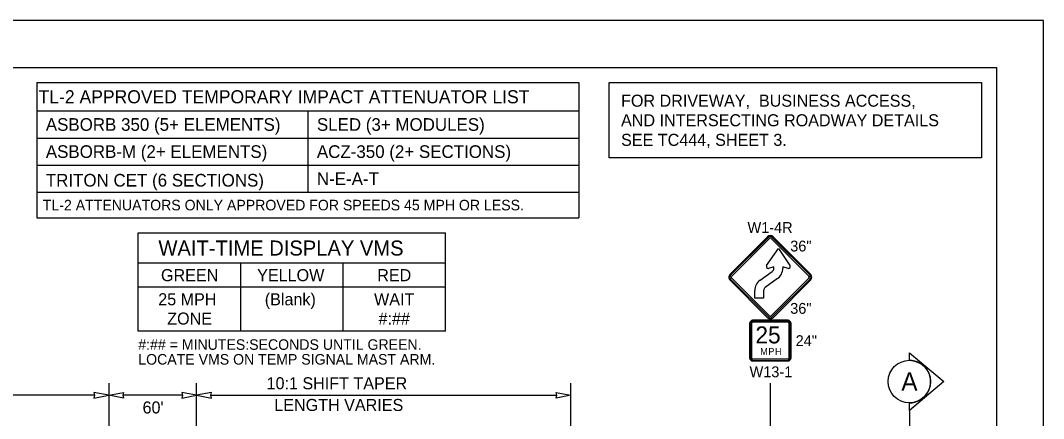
# Model space of a CAD drawing. Extents: x 99976 to 100136, y 99905 to 100011.
# Drawn here: x 100009.27 to 100016.06, y 99978.05 to 99980.69 of the extents above; entities that cross this region are included whole.
import ezdxf

# ---------------------------------------------------------------- set-up
doc = ezdxf.new("R2010")
doc.units = 0
for name, color, linetype in [('SH_GI_PlotLimits', 7, 'Continuous'), ('SH_GI_SheetBorder', 7, 'Continuous'), ('SH_TI_Tables', 7, 'Continuous'), ('SH_TI_WZSectionCut', 7, 'Continuous'), ('TR_SN_ConstructionSigns', 7, 'Continuous'), ('TR_WZ_PortableChangeMessageSign', 7, 'Continuous'), ('TR_WZ_WorkZoneDetails', 7, 'Continuous'), ('TR_WZ_WorkZoneTextCurrent', 7, 'Continuous')]:
    doc.layers.add(name, color=color, linetype=linetype)

msp = doc.modelspace()

# ---------------------------------------------------------------- linework, layer by layer
at = {"layer": 'SH_GI_PlotLimits'}
msp.add_lwpolyline([(99999.0625, 99969.6875), (100016.0625, 99969.6875), (100016.0625, 99980.6875), (99999.0625, 99980.6875)], close=True, dxfattribs=at)
at = {"layer": 'SH_GI_SheetBorder'}
for p, q in [((100000, 99980.375), (100015.75, 99980.375)), ((100015.75, 99980.375), (100015.75, 99970))]:
    msp.add_line(p, q, dxfattribs=at)
at = {"layer": 'SH_TI_Tables'}
for p, q in [((100009.3798, 99980.275), (100009.3798, 99979.377)), ((100009.3798, 99980.275), (100012.9782, 99980.275)), ((100012.9782, 99980.275), (100012.9782, 99979.377)), ((100009.3798, 99980.087), (100012.9782, 99980.087)), ((100011.179, 99980.087), (100011.179, 99979.547)), ((100009.3798, 99979.907), (100012.9782, 99979.907)), ((100009.3798, 99979.727), (100012.9782, 99979.727)), ((100009.3798, 99979.547), (100012.9782, 99979.547)), ((100009.3798, 99979.377), (100012.9782, 99979.377))]:
    msp.add_line(p, q, dxfattribs=at)
msp.add_lwpolyline([(100013.1782, 99980.275), (100015.65, 99980.275), (100015.65, 99979.775), (100013.1782, 99979.775)], close=True, dxfattribs=at)
at = {"layer": 'SH_TI_WZSectionCut'}
for p, q in [((100015.1718, 99978.4317), (100015.1718, 99978.4816)), ((100015.1718, 99978.4816), (100015.4, 99978.2904)), ((100015.4, 99978.2904), (100015.1718, 99978.0993)), ((100015.1718, 99978.0993), (100015.1718, 99978.1492)), ((100015.1718, 99978.0993), (100015.1718, 99976.0193))]:
    msp.add_line(p, q, dxfattribs=at)
msp.add_circle((100015.1718, 99978.2904), 0.1412, dxfattribs=at)
msp.add_arc((100015.1718, 99978.2904), 0.1412, 269.99779, 90.00221, dxfattribs=at)
at = {"layer": 'TR_SN_ConstructionSigns'}
for p, q in [((100014.2311, 99979.2517), (100013.9805, 99979.0011)), ((100014.236, 99979.2467), (100013.9855, 99978.9961)), ((100013.9924, 99978.9892), (100014.243, 99979.2398)), ((100014.2549, 99979.2398), (100014.5055, 99978.9892)), ((100014.5125, 99978.9961), (100014.2619, 99979.2467)), ((100014.5174, 99979.0011), (100014.2669, 99979.2517)), ((100014.2246, 99979.0601), (100014.3021, 99979.173)), ((100014.3021, 99979.173), (100014.3795, 99979.0601)), ((100014.1806, 99978.9631), (100014.262, 99979.0217)), ((100014.2725, 99979.0532), (100014.2366, 99979.0417)), ((100014.2725, 99979.0423), (100014.2725, 99979.0532)), ((100014.3675, 99979.0417), (100014.3316, 99979.0532)), ((100014.3316, 99979.0532), (100014.3316, 99979.0423)), ((100013.9805, 99978.9653), (100014.2311, 99978.7147)), ((100013.9855, 99978.9703), (100014.236, 99978.7197)), ((100014.243, 99978.7267), (100013.9924, 99978.9772)), ((100014.2966, 99978.9738), (100014.2152, 99978.9151)), ((100014.5055, 99978.9772), (100014.2549, 99978.7267)), ((100014.2619, 99978.7197), (100014.5125, 99978.9703)), ((100014.2669, 99978.7147), (100014.5174, 99978.9653)), ((100014.1456, 99978.844), (100014.1456, 99978.8946)), ((100014.2047, 99978.8946), (100014.2047, 99978.844)), ((100014.2047, 99978.844), (100014.1456, 99978.844)), ((100014.114, 99978.4442), (100014.114, 99978.6804)), ((100014.114, 99978.6804), (100014.114, 99978.4442)), ((100014.114, 99978.6804), (100014.114, 99978.4442)), ((100014.1182, 99978.6804), (100014.1182, 99978.4442)), ((100014.1252, 99978.4442), (100014.1252, 99978.6804)), ((100014.1308, 99978.6973), (100014.3671, 99978.6973)), ((100014.3671, 99978.6973), (100014.1308, 99978.6973)), ((100014.3671, 99978.6973), (100014.1308, 99978.6973)), ((100014.3671, 99978.6931), (100014.1308, 99978.6931)), ((100014.1308, 99978.6861), (100014.3671, 99978.6861)), ((100014.3727, 99978.6804), (100014.3727, 99978.4442)), ((100014.3797, 99978.4442), (100014.3797, 99978.6804)), ((100014.384, 99978.6804), (100014.384, 99978.4442)), ((100014.384, 99978.4442), (100014.384, 99978.6804)), ((100014.384, 99978.4442), (100014.384, 99978.6804)), ((100014.3671, 99978.4386), (100014.1308, 99978.4386)), ((100014.1308, 99978.4315), (100014.3671, 99978.4315)), ((100014.3671, 99978.4273), (100014.1308, 99978.4273)), ((100014.1308, 99978.4273), (100014.3671, 99978.4273)), ((100014.1308, 99978.4273), (100014.3671, 99978.4273))]:
    msp.add_line(p, q, dxfattribs=at)
for centre, radius, start, end in [((100014.249, 99979.2338), 0.0253, 45, 135), ((100014.249, 99979.2338), 0.0183, 45, 135), ((100014.249, 99979.2338), 0.00844, 45, 135), ((100014.2346, 99979.0535), 0.012, 146.3859, 280.04666), ((100014.2472, 99979.0423), 0.0253, 305.79396, 0.00002), ((100014.2472, 99979.0423), 0.0844, 305.79396, 0.00002), ((100014.3696, 99979.0535), 0.012, 259.95336, 33.61411), ((100013.9984, 99978.9832), 0.0253, 135, 225.00001), ((100013.9984, 99978.9832), 0.0183, 135, 225.00001), ((100013.9984, 99978.9832), 0.00844, 135, 225.00001), ((100014.23, 99978.8946), 0.0844, 125.79393, 180.00001), ((100014.4995, 99978.9832), 0.00844, 315.00002, 45), ((100014.4995, 99978.9832), 0.0183, 315.00002, 45), ((100014.4995, 99978.9832), 0.0253, 315.00001, 45.00001), ((100014.23, 99978.8946), 0.0253, 125.79393, 180.00001), ((100014.1308, 99978.6804), 0.0169, 90, 180), ((100014.1308, 99978.6804), 0.0169, 90, 180), ((100014.1308, 99978.6804), 0.0169, 90, 180), ((100014.1308, 99978.6804), 0.0127, 90, 180.00001), ((100014.1308, 99978.6804), 0.00562, 90, 180.00001), ((100014.249, 99978.7326), 0.0253, 225.00001, 315.00001), ((100014.249, 99978.7326), 0.0183, 225.00001, 315.00002), ((100014.249, 99978.7326), 0.00844, 225.00001, 315.00002), ((100014.3671, 99978.6804), 0.0169, 0, 90), ((100014.3671, 99978.6804), 0.0169, 0, 90), ((100014.3671, 99978.6804), 0.0169, 0, 90), ((100014.3671, 99978.6804), 0.0127, 0, 90), ((100014.3671, 99978.6804), 0.00562, 0, 90), ((100014.1308, 99978.4442), 0.0169, 180, 270.00001), ((100014.1308, 99978.4442), 0.0169, 180, 270.00001), ((100014.1308, 99978.4442), 0.0169, 180, 270.00001), ((100014.1308, 99978.4442), 0.0127, 180.00001, 270), ((100014.1308, 99978.4442), 0.00562, 180.00001, 270), ((100014.3671, 99978.4442), 0.0169, 270.00001, 0.00001), ((100014.3671, 99978.4442), 0.0169, 270.00001, 0.00001), ((100014.3671, 99978.4442), 0.0127, 270, 0.00001), ((100014.3671, 99978.4442), 0.00562, 270, 0.00001), ((100014.3671, 99978.4442), 0.0169, 270.00001, 0.00001)]:
    msp.add_arc(centre, radius, start, end, dxfattribs=at)
at = {"layer": 'TR_WZ_PortableChangeMessageSign'}
for p, q in [((100010.0535, 99979.277), (100012.0935, 99979.277)), ((100010.0535, 99978.6247), (100010.0535, 99979.277)), ((100012.0935, 99978.6247), (100012.0935, 99979.277)), ((100012.0935, 99979.077), (100010.0535, 99979.077)), ((100010.7335, 99978.6247), (100010.7335, 99979.077)), ((100011.4135, 99978.6247), (100011.4135, 99979.077)), ((100010.7335, 99978.917), (100010.0535, 99978.917)), ((100011.4135, 99978.917), (100010.7335, 99978.917)), ((100012.0935, 99978.917), (100011.4135, 99978.917)), ((100012.0935, 99978.6247), (100010.0535, 99978.6247))]:
    msp.add_line(p, q, dxfattribs=at)
at = {"layer": 'TR_WZ_WorkZoneDetails'}
for p, q in [((100009.8576, 99978.2793), (100009.8576, 99976.9093)), ((100010.4406, 99977.5393), (100010.4406, 99978.2793)), ((100012.9246, 99976.5193), (100012.9246, 99978.2793)), ((100014.2469, 99978.2793), (100014.2469, 99976.8193)), ((100009.7638, 99978.1993), (100008.0513, 99978.1993)), ((100010.3469, 99978.1993), (100009.9513, 99978.1993)), ((100010.5343, 99978.1993), (100012.8309, 99978.1993))]:
    msp.add_line(p, q, dxfattribs=at)
for points in [[(100009.8576, 99978.1993), (100009.7593, 99978.2186), (100009.7638, 99978.1993), (100009.7593, 99978.18)], [(100009.8576, 99978.1993), (100009.9558, 99978.2186), (100009.9513, 99978.1993), (100009.9558, 99978.18)], [(100010.4406, 99978.1993), (100010.3423, 99978.2186), (100010.3469, 99978.1993), (100010.3423, 99978.18)], [(100010.4406, 99978.1993), (100010.5389, 99978.18), (100010.5343, 99978.1993), (100010.5389, 99978.2186)], [(100012.9246, 99978.1993), (100012.8263, 99978.18), (100012.8309, 99978.1993), (100012.8263, 99978.2186)]]:
    msp.add_lwpolyline(points, close=True, dxfattribs=at)

# ---------------------------------------------------------------- texts
at = {"layer": 'SH_TI_Tables'}
for s, height, p in [('TL-2 APPROVED TEMPORARY IMPACT ATTENUATOR LIST', 0.087, (100009.3918, 99980.1375)), ('ASBORB 350 (5+ ELEMENTS)', 0.084, (100009.4398, 99979.955)), ('SLED (3+ MODULES)', 0.084, (100011.239, 99979.955)), ('ASBORB-M (2+ ELEMENTS)', 0.084, (100009.4398, 99979.775)), ('ACZ-350 (2+ SECTIONS)', 0.084, (100011.239, 99979.775)), ('TRITON CET (6 SECTIONS)', 0.084, (100009.4398, 99979.585)), ('N-E-A-T', 0.084, (100011.239, 99979.595)), ('TL-2 ATTENUATORS ONLY APPROVED FOR SPEEDS 45 MPH OR LESS.', 0.07, (100009.4198, 99979.427))]:
    msp.add_text(s, height=height, dxfattribs=at).set_placement(p)
for s, p in [('FOR DRIVEWAY,  BUSINESS ACCESS, ', (100013.2582, 99980.115)), ('AND INTERSECTING ROADWAY DETAILS', (100013.2582, 99979.985)), ('SEE TC444, SHEET 3.', (100013.2582, 99979.855))]:
    msp.add_text(s, height=0.08, rotation=360, dxfattribs=at).set_placement(p)
at = {"layer": 'SH_TI_WZSectionCut'}
msp.add_text('A', height=0.12, rotation=359.99005, dxfattribs=at).set_placement((100015.1189, 99978.2313))
at = {"layer": 'TR_SN_ConstructionSigns'}
for s, height, p in [('W1-4R', 0.072, (100014.0975, 99979.2771)), ('25', 0.1125, (100014.15, 99978.544)), ('M', 0.045, (100014.1817, 99978.4681)), ('P', 0.045, (100014.2357, 99978.4681)), ('H', 0.045, (100014.2798, 99978.4681))]:
    msp.add_text(s, height=height, dxfattribs=at).set_placement(p)
for s, p in [('36"', (100014.381, 99979.154)), ('36"', (100014.381, 99978.7404)), ('24"', (100014.4172, 99978.5263)), ('W13-1', (100014.1111, 99978.3193))]:
    msp.add_text(s, height=0.072, rotation=360, dxfattribs=at).set_placement(p)
at = {"layer": 'TR_WZ_PortableChangeMessageSign'}
for s, height, p in [('WAIT-TIME DISPLAY VMS', 0.1, (100010.1873, 99979.127)), ('GREEN', 0.08, (100010.2041, 99978.957)), ('YELLOW', 0.08, (100010.8426, 99978.957)), ('RED', 0.08, (100011.6396, 99978.957)), ('(Blank)', 0.08, (100010.8931, 99978.797)), ('25 MPH', 0.08, (100010.1859, 99978.797)), ('WAIT', 0.08, (100011.6185, 99978.797)), ('ZONE', 0.08, (100010.2456, 99978.669)), ('#:##', 0.08, (100011.6486, 99978.669)), ('#:## = MINUTES:SECONDS UNTIL GREEN.', 0.07, (100010.0535, 99978.5013)), ('LOCATE VMS ON TEMP SIGNAL MAST ARM.', 0.07, (100010.0535, 99978.4033))]:
    msp.add_text(s, height=height, rotation=360, dxfattribs=at).set_placement(p)
at = {"layer": 'TR_WZ_WorkZoneTextCurrent'}
for s, p in [('10:1 SHIFT TAPER', (100010.9051, 99978.2393)), ("60'", (100010.0819, 99978.0791)), ('LENGTH VARIES', (100010.9564, 99978.0953))]:
    msp.add_text(s, height=0.08, dxfattribs=at).set_placement(p)

doc.saveas('drawing.dxf')
